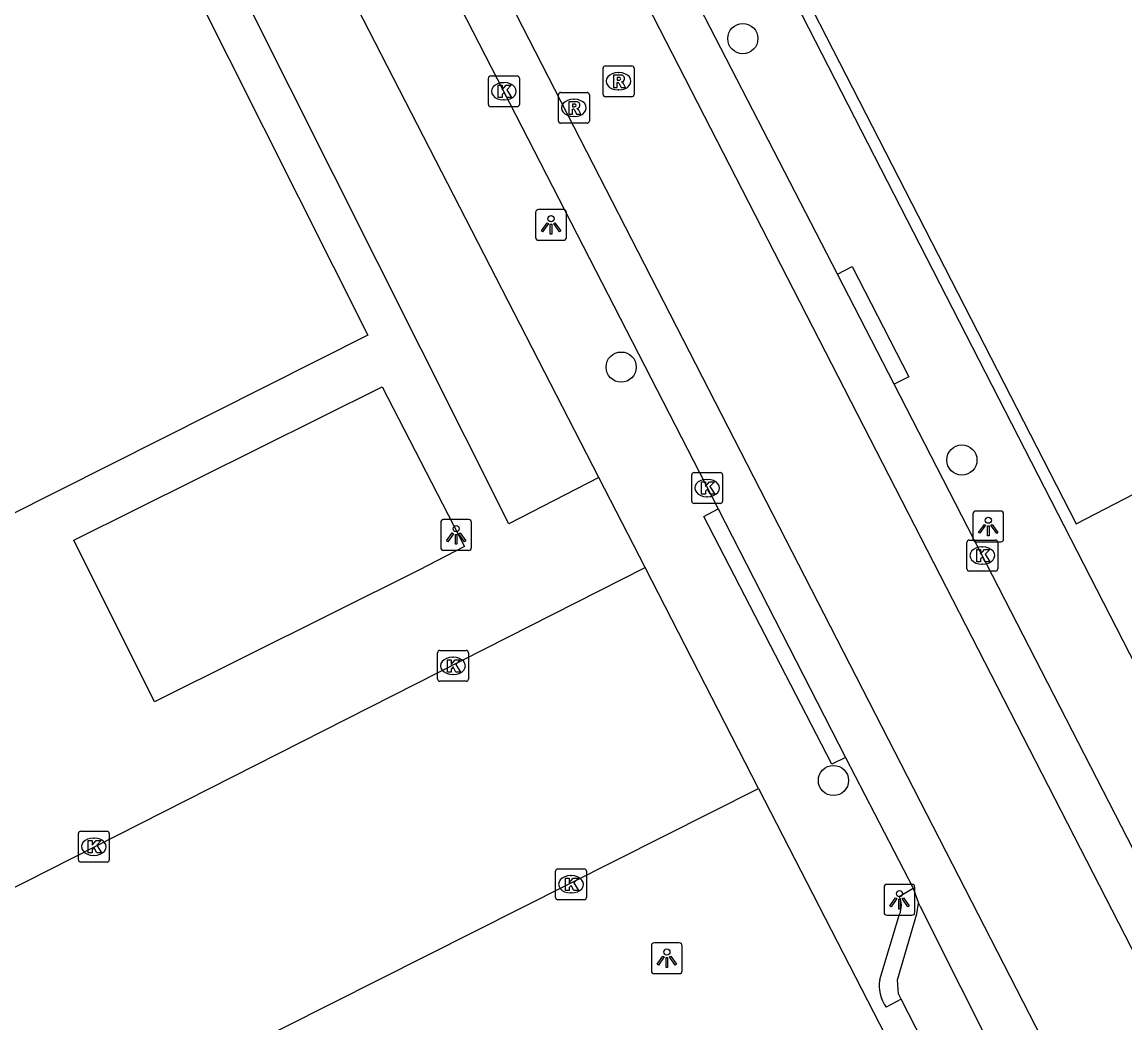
# Model space of a CAD drawing. Extents: x 158461 to 159795, y 387220 to 388672.
# Drawn here: x 159059.93 to 159095.63, y 387616.22 to 387648.61 of the extents above; entities that cross this region are included whole.
import ezdxf

# ---------------------------------------------------------------- set-up
doc = ezdxf.new("R2010")
doc.units = 0
for name, color, linetype in [('IMGEO_Boom', 7, 'Continuous'), ('IMGEO_Hek', 7, 'Continuous'), ('IMGEO_Kolk', 7, 'Continuous'), ('IMGEO_Lichtpunt', 7, 'Continuous'), ('IMGEO_Pand', 7, 'Continuous'), ('IMGEO_Rijbaan_lokaal_gesloten', 7, 'Continuous'), ('IMGEO_Rijbaan_lokaal_open', 7, 'Continuous'), ('IMGEO_Rioolput', 7, 'Continuous'), ('IMGEO_Voetpad_open', 7, 'Continuous')]:
    doc.layers.add(name, color=color, linetype=linetype)

msp = doc.modelspace()

# ---------------------------------------------------------------- linework, layer by layer
at = {"layer": 'IMGEO_Boom'}
for centre in [(159083.259, 387648.075), (159079.321, 387637.443), (159090.35, 387634.434), (159086.193, 387624.062)]:
    msp.add_circle(centre, 0.489, dxfattribs=at)
at = {"layer": 'IMGEO_Hek'}
for points in [[(159082.977, 387653.958), (159094.048, 387632.371)], [(159094.048, 387632.371), (159095.929, 387633.336), (159099.998, 387625.284)]]:
    msp.add_lwpolyline(points, dxfattribs=at)
at = {"layer": 'IMGEO_Kolk'}
for p, q in [((159075.024, 387645.944), (159075.024, 387646.796)), ((159075.099, 387646.87), (159075.951, 387646.87)), ((159075.512, 387646.65), (159075.537, 387646.65)), ((159076.025, 387646.796), (159076.025, 387645.944)), ((159075.535, 387646.09), (159075.51, 387646.09)), ((159075.951, 387645.87), (159075.099, 387645.87)), ((159081.604, 387633.103), (159081.604, 387633.955)), ((159081.679, 387634.029), (159082.531, 387634.029)), ((159082.092, 387633.809), (159082.117, 387633.809)), ((159082.605, 387633.955), (159082.605, 387633.103)), ((159082.115, 387633.249), (159082.09, 387633.249)), ((159082.531, 387633.029), (159081.679, 387633.029)), ((159090.512, 387630.917), (159090.512, 387631.769)), ((159090.587, 387631.843), (159091.439, 387631.843)), ((159091.513, 387631.769), (159091.513, 387630.917)), ((159091, 387631.623), (159091.025, 387631.623)), ((159091.023, 387631.063), (159090.998, 387631.063)), ((159091.439, 387630.843), (159090.587, 387630.843)), ((159073.375, 387627.347), (159073.375, 387628.199)), ((159073.45, 387628.273), (159074.302, 387628.273)), ((159074.376, 387628.199), (159074.376, 387627.347)), ((159073.863, 387628.053), (159073.888, 387628.053)), ((159073.886, 387627.493), (159073.861, 387627.493)), ((159074.302, 387627.273), (159073.45, 387627.273)), ((159061.826, 387622.42), (159062.678, 387622.42)), ((159061.751, 387621.494), (159061.751, 387622.346)), ((159062.239, 387622.2), (159062.264, 387622.2)), ((159062.752, 387622.346), (159062.752, 387621.494)), ((159062.678, 387621.42), (159061.826, 387621.42)), ((159062.262, 387621.64), (159062.237, 387621.64)), ((159077.198, 387620.277), (159077.198, 387621.129)), ((159077.273, 387621.203), (159078.125, 387621.203)), ((159077.686, 387620.983), (159077.711, 387620.983)), ((159078.199, 387621.129), (159078.199, 387620.277)), ((159077.709, 387620.423), (159077.684, 387620.423)), ((159078.125, 387620.203), (159077.273, 387620.203))]:
    msp.add_line(p, q, dxfattribs=at)
for points in [[(159075.024, 387645.944), (159075.024, 387646.796)], [(159075.099, 387646.87), (159075.951, 387646.87)], [(159076.025, 387646.796), (159076.025, 387645.944)], [(159075.345, 387646.57), (159075.468, 387646.57), (159075.468, 387646.419), (159075.598, 387646.57), (159075.762, 387646.57), (159075.616, 387646.419), (159075.769, 387646.17), (159075.617, 387646.17), (159075.532, 387646.334), (159075.468, 387646.267), (159075.468, 387646.17), (159075.345, 387646.17), (159075.345, 387646.57)], [(159075.951, 387645.87), (159075.099, 387645.87)], [(159081.604, 387633.103), (159081.604, 387633.955)], [(159081.679, 387634.029), (159082.531, 387634.029)], [(159082.605, 387633.955), (159082.605, 387633.103)], [(159081.925, 387633.729), (159082.048, 387633.729), (159082.048, 387633.578), (159082.178, 387633.729), (159082.342, 387633.729), (159082.196, 387633.578), (159082.349, 387633.329), (159082.197, 387633.329), (159082.112, 387633.493), (159082.048, 387633.426), (159082.048, 387633.329), (159081.925, 387633.329), (159081.925, 387633.729)], [(159082.531, 387633.029), (159081.679, 387633.029)], [(159090.512, 387630.917), (159090.512, 387631.769)], [(159090.587, 387631.843), (159091.439, 387631.843)], [(159091.513, 387631.769), (159091.513, 387630.917)], [(159090.833, 387631.543), (159090.956, 387631.543), (159090.956, 387631.392), (159091.086, 387631.543), (159091.25, 387631.543), (159091.104, 387631.392), (159091.257, 387631.143), (159091.105, 387631.143), (159091.02, 387631.307), (159090.956, 387631.24), (159090.956, 387631.143), (159090.833, 387631.143), (159090.833, 387631.543)], [(159091.439, 387630.843), (159090.587, 387630.843)], [(159073.375, 387627.347), (159073.375, 387628.199)], [(159073.45, 387628.273), (159074.302, 387628.273)], [(159074.376, 387628.199), (159074.376, 387627.347)], [(159073.696, 387627.973), (159073.819, 387627.973), (159073.819, 387627.822), (159073.949, 387627.973), (159074.113, 387627.973), (159073.967, 387627.822), (159074.12, 387627.573), (159073.968, 387627.573), (159073.883, 387627.737), (159073.819, 387627.67), (159073.819, 387627.573), (159073.696, 387627.573), (159073.696, 387627.973)], [(159074.302, 387627.273), (159073.45, 387627.273)], [(159061.826, 387622.42), (159062.678, 387622.42)], [(159061.751, 387621.494), (159061.751, 387622.346)], [(159062.072, 387622.12), (159062.195, 387622.12), (159062.195, 387621.969), (159062.325, 387622.12), (159062.489, 387622.12), (159062.343, 387621.969), (159062.496, 387621.72), (159062.344, 387621.72), (159062.259, 387621.884), (159062.195, 387621.817), (159062.195, 387621.72), (159062.072, 387621.72), (159062.072, 387622.12)], [(159062.752, 387622.346), (159062.752, 387621.494)], [(159062.678, 387621.42), (159061.826, 387621.42)], [(159077.198, 387620.277), (159077.198, 387621.129)], [(159077.273, 387621.203), (159078.125, 387621.203)], [(159078.199, 387621.129), (159078.199, 387620.277)], [(159077.519, 387620.903), (159077.642, 387620.903), (159077.642, 387620.752), (159077.772, 387620.903), (159077.936, 387620.903), (159077.79, 387620.752), (159077.943, 387620.503), (159077.791, 387620.503), (159077.706, 387620.667), (159077.642, 387620.6), (159077.642, 387620.503), (159077.519, 387620.503), (159077.519, 387620.903)], [(159078.125, 387620.203), (159077.273, 387620.203)]]:
    msp.add_lwpolyline(points, dxfattribs=at)
for centre, start, end in [((159075.101, 387646.794), 91.552, 178.448), ((159075.101, 387646.794), 91.552, 178.448), ((159075.949, 387646.794), 1.552, 88.448), ((159075.949, 387646.794), 1.552, 88.448), ((159075.101, 387645.946), 181.552, 268.448), ((159075.101, 387645.946), 181.552, 268.448), ((159075.949, 387645.946), 271.552, 358.448), ((159075.949, 387645.946), 271.552, 358.448), ((159081.681, 387633.953), 91.552, 178.448), ((159081.681, 387633.953), 91.552, 178.448), ((159082.529, 387633.953), 1.552, 88.448), ((159082.529, 387633.953), 1.552, 88.448), ((159081.681, 387633.105), 181.552, 268.448), ((159081.681, 387633.105), 181.552, 268.448), ((159082.529, 387633.105), 271.552, 358.448), ((159082.529, 387633.105), 271.552, 358.448), ((159090.589, 387631.767), 91.552, 178.448), ((159090.589, 387631.767), 91.552, 178.448), ((159091.437, 387631.767), 1.552, 88.448), ((159091.437, 387631.767), 1.552, 88.448), ((159090.589, 387630.919), 181.552, 268.448), ((159090.589, 387630.919), 181.552, 268.448), ((159091.437, 387630.919), 271.552, 358.448), ((159091.437, 387630.919), 271.552, 358.448), ((159073.452, 387628.197), 91.552, 178.448), ((159073.452, 387628.197), 91.552, 178.448), ((159074.3, 387628.197), 1.552, 88.448), ((159074.3, 387628.197), 1.552, 88.448), ((159073.452, 387627.349), 181.552, 268.448), ((159073.452, 387627.349), 181.552, 268.448), ((159074.3, 387627.349), 271.552, 358.448), ((159074.3, 387627.349), 271.552, 358.448), ((159061.828, 387622.344), 91.552, 178.448), ((159061.828, 387622.344), 91.552, 178.448), ((159062.676, 387622.344), 1.552, 88.448), ((159062.676, 387622.344), 1.552, 88.448), ((159061.828, 387621.496), 181.552, 268.448), ((159061.828, 387621.496), 181.552, 268.448), ((159062.676, 387621.496), 271.552, 358.448), ((159062.676, 387621.496), 271.552, 358.448), ((159077.275, 387621.127), 91.552, 178.448), ((159077.275, 387621.127), 91.552, 178.448), ((159078.123, 387621.127), 1.552, 88.448), ((159078.123, 387621.127), 1.552, 88.448), ((159077.275, 387620.279), 181.552, 268.448), ((159077.275, 387620.279), 181.552, 268.448), ((159078.123, 387620.279), 271.552, 358.448), ((159078.123, 387620.279), 271.552, 358.448)]:
    msp.add_arc(centre, 0.0765, start, end, dxfattribs=at)
for centre, major_axis, ratio, start_param, end_param in [((159075.511, 387646.37), (-0.387, 0.002), 0.722429, 4.712389, 7.853982), ((159075.536, 387646.37), (-0.39, 0.002), 0.717154, 1.570796, 4.712389), ((159082.091, 387633.529), (-0.387, 0.002), 0.722429, 4.712389, 7.853982), ((159082.116, 387633.529), (-0.39, 0.002), 0.717154, 1.570796, 4.712389), ((159090.999, 387631.343), (-0.387, 0.002), 0.722429, 4.712389, 7.853982), ((159091.024, 387631.343), (-0.39, 0.002), 0.717154, 1.570796, 4.712389), ((159073.862, 387627.773), (-0.387, 0.002), 0.722429, 4.712389, 7.853982), ((159073.887, 387627.773), (-0.39, 0.002), 0.717154, 1.570796, 4.712389), ((159062.238, 387621.92), (-0.387, 0.002), 0.722429, 4.712389, 7.853982), ((159062.263, 387621.92), (-0.39, 0.002), 0.717154, 1.570796, 4.712389), ((159077.685, 387620.703), (-0.387, 0.002), 0.722429, 4.712389, 7.853982), ((159077.71, 387620.703), (-0.39, 0.002), 0.717154, 1.570796, 4.712389)]:
    msp.add_ellipse(centre, major_axis=major_axis, ratio=ratio, start_param=start_param, end_param=end_param, dxfattribs=at)
at = {"layer": 'IMGEO_Lichtpunt'}
for p, q in [((159076.552, 387642.45), (159076.552, 387641.643)), ((159076.552, 387642.45), (159076.552, 387641.643)), ((159077.454, 387642.545), (159076.646, 387642.545)), ((159077.454, 387642.545), (159076.646, 387642.545)), ((159077.548, 387641.643), (159077.548, 387642.45)), ((159077.548, 387641.643), (159077.548, 387642.45)), ((159076.646, 387641.549), (159077.454, 387641.549)), ((159076.646, 387641.549), (159077.454, 387641.549)), ((159091.608, 387632.784), (159090.8, 387632.784)), ((159091.608, 387632.784), (159090.8, 387632.784)), ((159073.481, 387632.414), (159073.481, 387631.607)), ((159073.481, 387632.414), (159073.481, 387631.607)), ((159074.383, 387632.509), (159073.575, 387632.509)), ((159074.383, 387632.509), (159073.575, 387632.509)), ((159074.477, 387631.607), (159074.477, 387632.414)), ((159074.477, 387631.607), (159074.477, 387632.414)), ((159090.706, 387632.689), (159090.706, 387631.882)), ((159090.706, 387632.689), (159090.706, 387631.882)), ((159091.702, 387631.882), (159091.702, 387632.689)), ((159091.702, 387631.882), (159091.702, 387632.689)), ((159090.8, 387631.788), (159091.608, 387631.788)), ((159090.8, 387631.788), (159091.608, 387631.788)), ((159073.575, 387631.513), (159074.383, 387631.513)), ((159073.575, 387631.513), (159074.383, 387631.513)), ((159087.832, 387620.604), (159087.832, 387619.797)), ((159087.832, 387620.604), (159087.832, 387619.797)), ((159088.734, 387620.699), (159087.926, 387620.699)), ((159088.734, 387620.699), (159087.926, 387620.699)), ((159088.828, 387619.797), (159088.828, 387620.604)), ((159088.828, 387619.797), (159088.828, 387620.604)), ((159087.926, 387619.703), (159088.734, 387619.703)), ((159087.926, 387619.703), (159088.734, 387619.703)), ((159081.203, 387618.809), (159080.395, 387618.809)), ((159081.203, 387618.809), (159080.395, 387618.809)), ((159080.301, 387618.714), (159080.301, 387617.907)), ((159080.301, 387618.714), (159080.301, 387617.907)), ((159081.297, 387617.907), (159081.297, 387618.714)), ((159081.297, 387617.907), (159081.297, 387618.714)), ((159080.395, 387617.813), (159081.203, 387617.813)), ((159080.395, 387617.813), (159081.203, 387617.813))]:
    msp.add_line(p, q, dxfattribs=at)
for points in [[(159076.926, 387642.114), (159076.965, 387642.086), (159076.777, 387641.824), (159076.739, 387641.851), (159076.926, 387642.114)], [(159077.028, 387642.066), (159077.075, 387642.066), (159077.075, 387641.744), (159077.028, 387641.744), (159077.028, 387642.066)], [(159077.138, 387642.086), (159077.176, 387642.113), (159077.363, 387641.851), (159077.324, 387641.823), (159077.138, 387642.086)], [(159073.855, 387632.078), (159073.894, 387632.05), (159073.706, 387631.788), (159073.668, 387631.815), (159073.855, 387632.078)], [(159073.957, 387632.03), (159074.004, 387632.03), (159074.004, 387631.708), (159073.957, 387631.708), (159073.957, 387632.03)], [(159074.067, 387632.05), (159074.105, 387632.077), (159074.292, 387631.815), (159074.253, 387631.787), (159074.067, 387632.05)], [(159091.08, 387632.353), (159091.119, 387632.325), (159090.931, 387632.063), (159090.893, 387632.09), (159091.08, 387632.353)], [(159091.182, 387632.305), (159091.229, 387632.305), (159091.229, 387631.983), (159091.182, 387631.983), (159091.182, 387632.305)], [(159091.292, 387632.325), (159091.33, 387632.352), (159091.517, 387632.09), (159091.478, 387632.062), (159091.292, 387632.325)], [(159088.206, 387620.268), (159088.245, 387620.24), (159088.057, 387619.978), (159088.019, 387620.005), (159088.206, 387620.268)], [(159088.418, 387620.24), (159088.456, 387620.267), (159088.643, 387620.005), (159088.604, 387619.977), (159088.418, 387620.24)], [(159088.308, 387620.22), (159088.355, 387620.22), (159088.355, 387619.898), (159088.308, 387619.898), (159088.308, 387620.22)], [(159080.675, 387618.378), (159080.714, 387618.35), (159080.526, 387618.088), (159080.488, 387618.115), (159080.675, 387618.378)], [(159080.777, 387618.33), (159080.824, 387618.33), (159080.824, 387618.008), (159080.777, 387618.008), (159080.777, 387618.33)], [(159080.887, 387618.35), (159080.925, 387618.377), (159081.112, 387618.115), (159081.073, 387618.087), (159080.887, 387618.35)]]:
    msp.add_lwpolyline(points, dxfattribs=at)
for centre in [(159077.051, 387642.248), (159091.205, 387632.487), (159073.98, 387632.212), (159088.331, 387620.402), (159080.8, 387618.512)]:
    msp.add_circle(centre, 0.0994, dxfattribs=at)
for centre, start, end in [((159076.646, 387642.45), 90, 180), ((159076.646, 387642.45), 90, 180), ((159077.454, 387642.45), 0, 90), ((159077.454, 387642.45), 0, 90), ((159076.646, 387641.643), 180, 270), ((159076.646, 387641.643), 180, 270), ((159077.454, 387641.643), 270, 0), ((159077.454, 387641.643), 270, 360), ((159090.8, 387632.689), 90, 180), ((159090.8, 387632.689), 90, 180), ((159091.608, 387632.689), 0, 90), ((159091.608, 387632.689), 0, 90), ((159073.575, 387632.414), 90, 180), ((159073.575, 387632.414), 90, 180), ((159074.383, 387632.414), 0, 90), ((159074.383, 387632.414), 0, 90), ((159090.8, 387631.882), 180, 270), ((159090.8, 387631.882), 180, 270), ((159091.608, 387631.882), 270, 0), ((159091.608, 387631.882), 270, 360), ((159073.575, 387631.607), 180, 270), ((159073.575, 387631.607), 180, 270), ((159074.383, 387631.607), 270, 0), ((159074.383, 387631.607), 270, 360), ((159087.926, 387620.604), 90, 180), ((159087.926, 387620.604), 90, 180), ((159088.734, 387620.604), 0, 90), ((159088.734, 387620.604), 0, 90), ((159087.926, 387619.797), 180, 270), ((159087.926, 387619.797), 180, 270), ((159088.734, 387619.797), 270, 0), ((159088.734, 387619.797), 270, 360), ((159080.395, 387618.714), 90, 180), ((159080.395, 387618.714), 90, 180), ((159081.203, 387618.714), 0, 90), ((159081.203, 387618.714), 0, 90), ((159080.395, 387617.907), 180, 270), ((159080.395, 387617.907), 180, 270), ((159081.203, 387617.907), 270, 0), ((159081.203, 387617.907), 270, 360)]:
    msp.add_arc(centre, 0.0946, start, end, dxfattribs=at)
at = {"layer": 'IMGEO_Pand'}
msp.add_lwpolyline([(159064.373, 387651.914), (159071.125, 387638.479), (159057.75, 387631.756), (159050.997, 387645.191), (159064.373, 387651.914)], dxfattribs=at)
at = {"layer": 'IMGEO_Rijbaan_lokaal_gesloten'}
for points in [[(159074.537, 387674.218), (159075.153, 387663.761), (159075.26, 387662.355), (159075.527, 387660.612), (159075.883, 387658.96), (159076.393, 387657.174), (159077.666, 387654.038), (159104.492, 387601.782)], [(159070.601, 387673.975), (159071.265, 387662.591), (159071.497, 387660.682), (159072.186, 387657.49), (159072.658, 387655.944), (159073.48, 387653.777), (159074.469, 387651.704), (159126.576, 387550.201), (159128.209, 387547.02)], [(159086.323, 387640.456), (159081.179, 387650.428), (159080.123, 387652.635)], [(159073.133, 387651.023), (159082.463, 387632.858)], [(159088.163, 387636.889), (159086.323, 387640.456)], [(159097.521, 387618.709), (159096.91, 387619.864), (159088.163, 387636.889)], [(159082.463, 387632.858), (159086.584, 387624.808)], [(159086.584, 387624.808), (159088.774, 387620.581)], [(159088.774, 387620.581), (159088.944, 387620.093)], [(159088.944, 387620.093), (159088.998, 387619.986), (159092.95, 387612.123)]]:
    msp.add_lwpolyline(points, dxfattribs=at)
at = {"layer": 'IMGEO_Rijbaan_lokaal_open'}
for points in [[(159058.563, 387620.036), (159080.094, 387630.961)], [(159083.772, 387623.807), (159080.094, 387630.961)], [(159062.271, 387612.98), (159083.772, 387623.807)]]:
    msp.add_lwpolyline(points, dxfattribs=at)
at = {"layer": 'IMGEO_Rioolput'}
for p, q in [((159078.736, 387646.269), (159078.736, 387647.121)), ((159078.811, 387647.195), (159079.663, 387647.195)), ((159079.737, 387647.121), (159079.737, 387646.269)), ((159079.224, 387646.975), (159079.249, 387646.975)), ((159077.365, 387646.334), (159078.217, 387646.334)), ((159079.247, 387646.415), (159079.222, 387646.415)), ((159077.29, 387645.408), (159077.29, 387646.26)), ((159077.778, 387646.114), (159077.803, 387646.114)), ((159078.291, 387646.26), (159078.291, 387645.408)), ((159079.663, 387646.195), (159078.811, 387646.195)), ((159078.217, 387645.334), (159077.365, 387645.334)), ((159077.801, 387645.554), (159077.776, 387645.554))]:
    msp.add_line(p, q, dxfattribs=at)
for points in [[(159078.736, 387646.269), (159078.736, 387647.121)], [(159078.811, 387647.195), (159079.663, 387647.195)], [(159079.737, 387647.121), (159079.737, 387646.269)], [(159079.325, 387646.893), (159079.073, 387646.895), (159079.073, 387646.495)], [(159079.073, 387646.495), (159079.197, 387646.495), (159079.197, 387646.657), (159079.208, 387646.657)], [(159079.251, 387646.814), (159079.197, 387646.814), (159079.197, 387646.733)], [(159079.197, 387646.733), (159079.249, 387646.733)], [(159077.365, 387646.334), (159078.217, 387646.334)], [(159079.255, 387646.628), (159079.326, 387646.495), (159079.466, 387646.495), (159079.401, 387646.621)], [(159077.29, 387645.408), (159077.29, 387646.26)], [(159077.879, 387646.032), (159077.627, 387646.034), (159077.627, 387645.634)], [(159077.805, 387645.953), (159077.751, 387645.953), (159077.751, 387645.872)], [(159078.291, 387646.26), (159078.291, 387645.408)], [(159079.663, 387646.195), (159078.811, 387646.195)], [(159077.627, 387645.634), (159077.751, 387645.634), (159077.751, 387645.796), (159077.762, 387645.796)], [(159077.751, 387645.872), (159077.803, 387645.872)], [(159077.809, 387645.767), (159077.88, 387645.634), (159078.02, 387645.634), (159077.955, 387645.76)], [(159078.217, 387645.334), (159077.365, 387645.334)]]:
    msp.add_lwpolyline(points, dxfattribs=at)
for centre, radius, start, end in [((159078.813, 387647.119), 0.0765, 91.552, 178.448), ((159078.813, 387647.119), 0.0765, 91.552, 178.448), ((159079.661, 387647.119), 0.0765, 1.552, 88.448), ((159079.661, 387647.119), 0.0765, 1.552, 88.448), ((159079.207, 387646.604), 0.0533, 26.0293, 88.6989), ((159079.233, 387646.922), 0.19, 274.7715, 282.9687), ((159079.257, 387646.718), 0.0964, 77.0061, 93.1865), ((159079.271, 387646.775), 0.0378, 276.6634, 79.6772), ((159079.324, 387646.783), 0.109, 350.3612, 89.416), ((159079.322, 387646.783), 0.112, 277.5842, 350.9817), ((159079.306, 387646.568), 0.108, 29.5134, 73.7905), ((159077.367, 387646.258), 0.0765, 91.552, 178.448), ((159077.367, 387646.258), 0.0765, 91.552, 178.448), ((159078.215, 387646.258), 0.0765, 1.552, 88.448), ((159078.215, 387646.258), 0.0765, 1.552, 88.448), ((159077.811, 387645.857), 0.0964, 77.0061, 93.1865), ((159077.825, 387645.914), 0.0378, 276.6634, 79.6772), ((159077.878, 387645.922), 0.109, 350.3612, 89.416), ((159078.813, 387646.271), 0.0765, 181.552, 268.448), ((159078.813, 387646.271), 0.0765, 181.552, 268.448), ((159079.661, 387646.271), 0.0765, 271.552, 358.448), ((159079.661, 387646.271), 0.0765, 271.552, 358.448), ((159077.761, 387645.743), 0.0533, 26.0293, 88.6989), ((159077.787, 387646.061), 0.19, 274.7715, 282.9687), ((159077.876, 387645.922), 0.112, 277.5842, 350.9817), ((159077.86, 387645.707), 0.108, 29.5134, 73.7905), ((159077.367, 387645.41), 0.0765, 181.552, 268.448), ((159077.367, 387645.41), 0.0765, 181.552, 268.448), ((159078.215, 387645.41), 0.0765, 271.552, 358.448), ((159078.215, 387645.41), 0.0765, 271.552, 358.448)]:
    msp.add_arc(centre, radius, start, end, dxfattribs=at)
for centre, major_axis, ratio, start_param, end_param in [((159079.223, 387646.695), (-0.387, 0.002), 0.722429, 4.712389, 7.853982), ((159079.248, 387646.695), (-0.39, 0.002), 0.717154, 1.570796, 4.712389), ((159077.777, 387645.834), (-0.387, 0.002), 0.722429, 4.712389, 7.853982), ((159077.802, 387645.834), (-0.39, 0.002), 0.717154, 1.570796, 4.712389)]:
    msp.add_ellipse(centre, major_axis=major_axis, ratio=ratio, start_param=start_param, end_param=end_param, dxfattribs=at)
at = {"layer": 'IMGEO_Voetpad_open'}
for points in [[(159078.599, 387633.87), (159075.685, 387632.372), (159065.773, 387652.139), (159064.073, 387680.237), (159061.78, 387720.9)], [(159099.6, 387620.741), (159082.648, 387653.789)], [(159078.599, 387633.87), (159070.779, 387649.079)], [(159086.323, 387640.456), (159086.794, 387640.697), (159088.632, 387637.123), (159088.163, 387636.889)], [(159071.586, 387636.809), (159074.247, 387631.632), (159072.772, 387630.874), (159064.21, 387626.61), (159061.606, 387631.84), (159071.586, 387636.809)], [(159080.094, 387630.961), (159078.599, 387633.87)], [(159086.584, 387624.808), (159086.139, 387624.588), (159082.001, 387632.613), (159082.463, 387632.858)], [(159083.772, 387623.807), (159122.765, 387547.967), (159124.32, 387544.942)], [(159088.318, 387620.313), (159088.774, 387620.581)], [(159088.38, 387616.982), (159088.295, 387617.157), (159088.265, 387617.616), (159088.894, 387619.749), (159088.944, 387620.093)], [(159087.692, 387617.626), (159088.332, 387619.734)], [(159088.38, 387616.982), (159087.902, 387616.729)], [(159092.95, 387612.123), (159092.558, 387612.103), (159091.223, 387611.441), (159088.38, 387616.982)]]:
    msp.add_lwpolyline(points, dxfattribs=at)
for centre, radius, start, end in [((159087.733, 387620.009), 0.659, 335.3247, 27.4455), ((159088.819, 387617.417), 1.146, 169.4753, 216.8775)]:
    msp.add_arc(centre, radius, start, end, dxfattribs=at)

doc.saveas('drawing.dxf')
